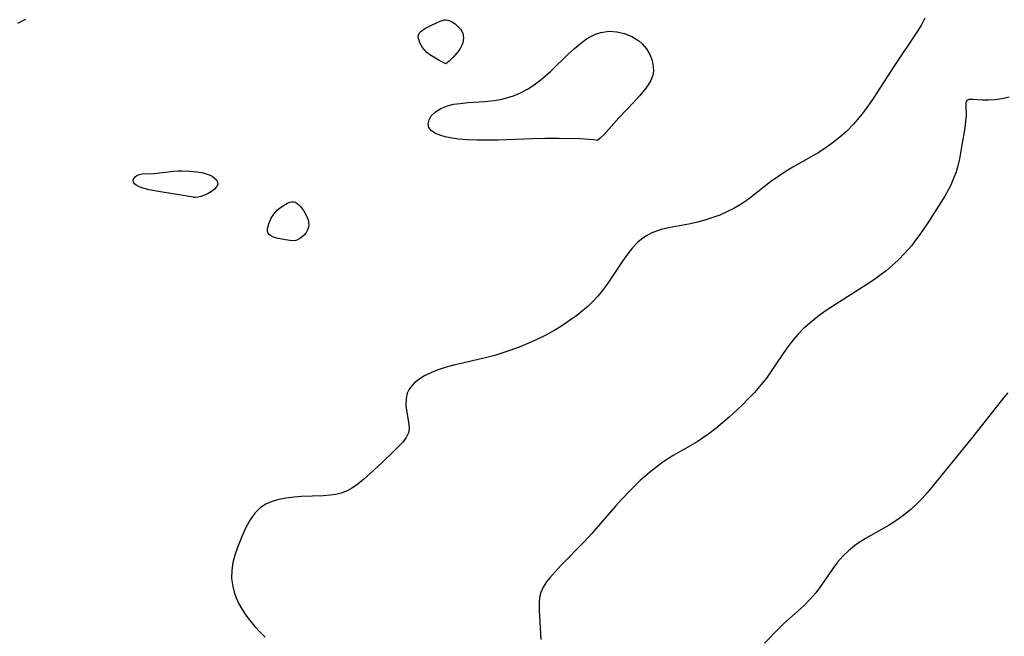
# Model space of a CAD drawing. Header units: metres. Extents: x 1073367 to 1082519, y 1569854 to 1574957.
# Tile 735 of 1056: x 1081954 to 1082149, y 1570564 to 1570686. Entities that reach past the tile are written whole.
import ezdxf

# ---------------------------------------------------------------- set-up
doc = ezdxf.new("R2010")
doc.units = ezdxf.units.M
doc.layers.add('CGG_CurvaNivelLidar_v1', color=253, linetype='Continuous', lineweight=30)

msp = doc.modelspace()

# ---------------------------------------------------------------- linework, layer by layer
at = {"layer": 'CGG_CurvaNivelLidar_v1'}
for p, q in [((1081955.2566, 1570686.22, 83), (1081953.6458, 1570685.4399, 83)), ((1082034.2955, 1570684.4109, 83), (1082035.6087, 1570685.1117, 83)), ((1082035.6087, 1570685.1117, 83), (1082037.3263, 1570685.9009, 83)), ((1082037.3263, 1570685.9009, 83), (1082037.7209, 1570686.0376, 83)), ((1082037.7209, 1570686.0376, 83), (1082038.1105, 1570686.1281, 83)), ((1082038.1105, 1570686.1281, 83), (1082038.4948, 1570686.1541, 83)), ((1082038.4948, 1570686.1541, 83), (1082038.8727, 1570686.1011, 83)), ((1082038.8727, 1570686.1011, 83), (1082039.2447, 1570685.9803, 83)), ((1082039.2447, 1570685.9803, 83), (1082039.6098, 1570685.8064, 83)), ((1082039.6098, 1570685.8064, 83), (1082040.3123, 1570685.342, 83)), ((1082040.3123, 1570685.342, 83), (1082041.0504, 1570684.6706, 83)), ((1082041.0504, 1570684.6706, 83), (1082041.3692, 1570684.2949, 83)), ((1082132.6025, 1570685.1829, 83.5), (1082131.8443, 1570683.9115, 83.5)), ((1082133.3094, 1570686.4872, 83.5), (1082132.6025, 1570685.1829, 83.5)), ((1082033.0247, 1570682.9005, 83), (1082033.1016, 1570683.2866, 83)), ((1082033.0577, 1570682.4808, 83), (1082033.0247, 1570682.9005, 83)), ((1082033.1016, 1570683.2866, 83), (1082033.2882, 1570683.6041, 83)), ((1082033.2882, 1570683.6041, 83), (1082033.565, 1570683.8922, 83)), ((1082033.565, 1570683.8922, 83), (1082034.2955, 1570684.4109, 83)), ((1082041.3692, 1570684.2949, 83), (1082041.636, 1570683.8944, 83)), ((1082041.636, 1570683.8944, 83), (1082041.8305, 1570683.4672, 83)), ((1082041.8305, 1570683.4672, 83), (1082041.9327, 1570683.0224, 83)), ((1082041.9327, 1570683.0224, 83), (1082041.9583, 1570682.5573, 83)), ((1082066.3241, 1570682.3823, 83), (1082067.185, 1570682.8832, 83)), ((1082067.185, 1570682.8832, 83), (1082068.0719, 1570683.2935, 83)), ((1082068.0719, 1570683.2935, 83), (1082069.1765, 1570683.6543, 83)), ((1082069.1765, 1570683.6543, 83), (1082070.7941, 1570683.8916, 83)), ((1082070.7941, 1570683.8916, 83), (1082072.3544, 1570683.8081, 83)), ((1082072.3544, 1570683.8081, 83), (1082073.8732, 1570683.4551, 83)), ((1082073.8732, 1570683.4551, 83), (1082075.3067, 1570682.862, 83)), ((1082075.3067, 1570682.862, 83), (1082076.6766, 1570681.9868, 83)), ((1082131.8443, 1570683.9115, 83.5), (1082127.1653, 1570676.9233, 83.5)), ((1082033.1741, 1570682.0386, 83), (1082033.0577, 1570682.4808, 83)), ((1082033.3547, 1570681.5836, 83), (1082033.1741, 1570682.0386, 83)), ((1082033.5866, 1570681.1245, 83), (1082033.3547, 1570681.5836, 83)), ((1082033.8643, 1570680.6691, 83), (1082033.5866, 1570681.1245, 83)), ((1082034.2407, 1570680.1922, 83), (1082033.8643, 1570680.6691, 83)), ((1082041.5981, 1570681.0283, 83), (1082041.2864, 1570680.4523, 83)), ((1082041.8116, 1570681.5808, 83), (1082041.5981, 1570681.0283, 83)), ((1082041.9204, 1570682.0805, 83), (1082041.8116, 1570681.5808, 83)), ((1082041.9583, 1570682.5573, 83), (1082041.9204, 1570682.0805, 83)), ((1082063.9228, 1570680.4987, 83), (1082065.1028, 1570681.5025, 83)), ((1082065.1028, 1570681.5025, 83), (1082066.3241, 1570682.3823, 83)), ((1082076.6766, 1570681.9868, 83), (1082077.3675, 1570681.378, 83)), ((1082077.3675, 1570681.378, 83), (1082078.197, 1570680.3874, 83)), ((1082034.7307, 1570679.7068, 83), (1082034.2407, 1570680.1922, 83)), ((1082035.3051, 1570679.2492, 83), (1082034.7307, 1570679.7068, 83)), ((1082035.9311, 1570678.8256, 83), (1082035.3051, 1570679.2492, 83)), ((1082037.1748, 1570678.1117, 83), (1082035.9311, 1570678.8256, 83)), ((1082039.967, 1570678.8228, 83), (1082039.1022, 1570677.9908, 83)), ((1082040.4376, 1570679.3313, 83), (1082039.967, 1570678.8228, 83)), ((1082040.8889, 1570679.8798, 83), (1082040.4376, 1570679.3313, 83)), ((1082041.2864, 1570680.4523, 83), (1082040.8889, 1570679.8798, 83)), ((1082059.2563, 1570676.0227, 83), (1082062.7641, 1570679.4152, 83)), ((1082062.7641, 1570679.4152, 83), (1082063.9228, 1570680.4987, 83)), ((1082078.197, 1570680.3874, 83), (1082078.8452, 1570679.283, 83)), ((1082078.8452, 1570679.283, 83), (1082079.3016, 1570678.106, 83)), ((1082038.5, 1570677.4618, 83), (1082037.1748, 1570678.1117, 83)), ((1082039.1022, 1570677.9908, 83), (1082038.5, 1570677.4618, 83)), ((1082079.3016, 1570678.106, 83), (1082079.542, 1570676.8938, 83)), ((1082079.542, 1570676.8938, 83), (1082079.5578, 1570675.9615, 83)), ((1082127.1653, 1570676.9233, 83.5), (1082123.2295, 1570670.8034, 83.5)), ((1082057.6515, 1570674.6136, 83), (1082059.2563, 1570676.0227, 83)), ((1082079.3867, 1570675.0209, 83), (1082079.0382, 1570674.1691, 83)), ((1082079.5578, 1570675.9615, 83), (1082079.3867, 1570675.0209, 83)), ((1082054.6275, 1570672.4444, 83), (1082055.9478, 1570673.3085, 83)), ((1082055.9478, 1570673.3085, 83), (1082057.6515, 1570674.6136, 83)), ((1082078.5259, 1570673.2863, 83), (1082077.8847, 1570672.3837, 83)), ((1082079.0382, 1570674.1691, 83), (1082078.5259, 1570673.2863, 83)), ((1082050.5702, 1570670.6851, 83), (1082051.8354, 1570671.0814, 83)), ((1082051.8354, 1570671.0814, 83), (1082053.2582, 1570671.6931, 83)), ((1082053.2582, 1570671.6931, 83), (1082054.6275, 1570672.4444, 83)), ((1082076.8377, 1570671.1169, 83), (1082075.6692, 1570669.8424, 83)), ((1082077.8847, 1570672.3837, 83), (1082076.8377, 1570671.1169, 83)), ((1082037.5105, 1570668.613, 83), (1082038.8118, 1570669.132, 83)), ((1082038.8118, 1570669.132, 83), (1082040.0102, 1570669.4255, 83)), ((1082040.0102, 1570669.4255, 83), (1082041.2921, 1570669.6211, 83)), ((1082041.2921, 1570669.6211, 83), (1082042.8702, 1570669.7692, 83)), ((1082042.8702, 1570669.7692, 83), (1082046.2244, 1570670.0003, 83)), ((1082046.2244, 1570670.0003, 83), (1082047.9534, 1570670.1816, 83)), ((1082047.9534, 1570670.1816, 83), (1082049.2725, 1570670.392, 83)), ((1082049.2725, 1570670.392, 83), (1082050.5702, 1570670.6851, 83)), ((1082075.6692, 1570669.8424, 83), (1082072.7152, 1570666.769, 83)), ((1082122.3723, 1570669.5522, 83.5), (1082121.3541, 1570668.1566, 83.5)), ((1082123.2295, 1570670.8034, 83.5), (1082122.3723, 1570669.5522, 83.5)), ((1082141.4377, 1570669.816, 84), (1082141.4036, 1570669.157, 84)), ((1082141.4036, 1570669.157, 84), (1082141.4573, 1570667.2852, 84)), ((1082141.6439, 1570670.2393, 84), (1082141.4377, 1570669.816, 84)), ((1082142.1014, 1570670.4033, 84), (1082141.6439, 1570670.2393, 84)), ((1082142.7896, 1570670.3884, 84), (1082142.1014, 1570670.4033, 84)), ((1082144.7197, 1570670.2157, 84), (1082142.7896, 1570670.3884, 84)), ((1082145.9184, 1570670.2296, 84), (1082144.7197, 1570670.2157, 84)), ((1082147.2289, 1570670.3423, 84), (1082145.9184, 1570670.2296, 84)), ((1082148.6192, 1570670.545, 84), (1082147.2289, 1570670.3423, 84)), ((1082150.0044, 1570670.8211, 84), (1082148.6192, 1570670.545, 84)), ((1082035.1456, 1570666.3693, 83), (1082035.5933, 1570667.1422, 83)), ((1082035.5933, 1570667.1422, 83), (1082036.4176, 1570667.9388, 83)), ((1082036.4176, 1570667.9388, 83), (1082037.5105, 1570668.613, 83)), ((1082121.3541, 1570668.1566, 83.5), (1082120.289, 1570666.8039, 83.5)), ((1082141.4573, 1570667.2852, 84), (1082141.3708, 1570666.0631, 84)), ((1082034.9813, 1570665.5841, 83), (1082035.1456, 1570666.3693, 83)), ((1082035.1295, 1570664.8491, 83), (1082034.9813, 1570665.5841, 83)), ((1082072.7152, 1570666.769, 83), (1082069.7188, 1570663.4039, 83)), ((1082119.1703, 1570665.5037, 83.5), (1082117.7564, 1570664.045, 83.5)), ((1082120.289, 1570666.8039, 83.5), (1082119.1703, 1570665.5037, 83.5)), ((1082141.3708, 1570666.0631, 84), (1082141.195, 1570664.7182, 84)), ((1082035.6396, 1570664.194, 83), (1082035.1295, 1570664.8491, 83)), ((1082036.4534, 1570663.6534, 83), (1082035.6396, 1570664.194, 83)), ((1082037.5029, 1570663.2216, 83), (1082036.4534, 1570663.6534, 83)), ((1082038.3278, 1570662.9867, 83), (1082037.5029, 1570663.2216, 83)), ((1082069.7188, 1570663.4039, 83), (1082069.0565, 1570662.7219, 83)), ((1082117.7564, 1570664.045, 83.5), (1082116.4866, 1570662.9051, 83.5)), ((1082141.195, 1570664.7182, 84), (1082140.6515, 1570661.3978, 84)), ((1082039.3433, 1570662.771, 83), (1082038.3278, 1570662.9867, 83)), ((1082040.9896, 1570662.5399, 83), (1082039.3433, 1570662.771, 83)), ((1082042.7497, 1570662.3978, 83), (1082040.9896, 1570662.5399, 83)), ((1082044.5875, 1570662.3243, 83), (1082042.7497, 1570662.3978, 83)), ((1082046.4759, 1570662.3046, 83), (1082044.5875, 1570662.3243, 83)), ((1082048.8256, 1570662.3528, 83), (1082046.4759, 1570662.3046, 83)), ((1082055.6037, 1570662.6008, 83), (1082048.8256, 1570662.3528, 83)), ((1082058.0402, 1570662.6561, 83), (1082055.6037, 1570662.6008, 83)), ((1082060.899, 1570662.6696, 83), (1082058.0402, 1570662.6561, 83)), ((1082064.9914, 1570662.5582, 83), (1082060.899, 1570662.6696, 83)), ((1082067.7466, 1570662.3907, 83), (1082064.9914, 1570662.5582, 83)), ((1082068.5, 1570662.2921, 83), (1082067.7466, 1570662.3907, 83)), ((1082068.5638, 1570662.3017, 83), (1082068.5, 1570662.2921, 83)), ((1082069.0565, 1570662.7219, 83), (1082068.5638, 1570662.3017, 83)), ((1082115.1529, 1570661.8395, 83.5), (1082113.7657, 1570660.8426, 83.5)), ((1082116.4866, 1570662.9051, 83.5), (1082115.1529, 1570661.8395, 83.5)), ((1082140.6515, 1570661.3978, 84), (1082140.1276, 1570658.6287, 84)), ((1082111.1435, 1570659.2102, 83.5), (1082107.1732, 1570656.9823, 83.5)), ((1082112.3316, 1570659.9134, 83.5), (1082111.1435, 1570659.2102, 83.5)), ((1082113.7657, 1570660.8426, 83.5), (1082112.3316, 1570659.9134, 83.5)), ((1082140.1276, 1570658.6287, 84), (1082139.7992, 1570657.2352, 84)), ((1081976.9475, 1570655.0796, 83), (1081977.3231, 1570655.3523, 83)), ((1081977.3231, 1570655.3523, 83), (1081977.7927, 1570655.5487, 83)), ((1081977.7927, 1570655.5487, 83), (1081978.3262, 1570655.6615, 83)), ((1081978.3262, 1570655.6615, 83), (1081980.7172, 1570655.7077, 83)), ((1081980.7172, 1570655.7077, 83), (1081984.628, 1570656.1772, 83)), ((1081984.628, 1570656.1772, 83), (1081985.4365, 1570656.2304, 83)), ((1081985.4365, 1570656.2304, 83), (1081986.2113, 1570656.2373, 83)), ((1081986.2113, 1570656.2373, 83), (1081987.7545, 1570656.1595, 83)), ((1081987.7545, 1570656.1595, 83), (1081989.1823, 1570656.0343, 83)), ((1081989.1823, 1570656.0343, 83), (1081990.4619, 1570655.8477, 83)), ((1081990.4619, 1570655.8477, 83), (1081991.0595, 1570655.6923, 83)), ((1081991.0595, 1570655.6923, 83), (1081991.6518, 1570655.4592, 83)), ((1081991.6518, 1570655.4592, 83), (1081992.1895, 1570655.1666, 83)), ((1082105.6448, 1570656.058, 83.5), (1082104.1802, 1570655.0861, 83.5)), ((1082107.1732, 1570656.9823, 83.5), (1082105.6448, 1570656.058, 83.5)), ((1082139.4005, 1570655.8551, 84), (1082138.8036, 1570654.2499, 84)), ((1082139.7992, 1570657.2352, 84), (1082139.4005, 1570655.8551, 84)), ((1081976.5891, 1570654.3728, 83), (1081976.6994, 1570654.7435, 83)), ((1081976.6354, 1570654.0037, 83), (1081976.5891, 1570654.3728, 83)), ((1081976.8486, 1570653.6738, 83), (1081976.6354, 1570654.0037, 83)), ((1081976.6994, 1570654.7435, 83), (1081976.9475, 1570655.0796, 83)), ((1081977.2019, 1570653.3829, 83), (1081976.8486, 1570653.6738, 83)), ((1081977.6648, 1570653.1348, 83), (1081977.2019, 1570653.3829, 83)), ((1081992.1895, 1570655.1666, 83), (1081992.6613, 1570654.8286, 83)), ((1081992.6613, 1570654.8286, 83), (1081993.0495, 1570654.4566, 83)), ((1081993.0495, 1570654.4566, 83), (1081993.2926, 1570654.0381, 83)), ((1081993.3151, 1570653.5714, 83), (1081993.0899, 1570653.0817, 83)), ((1081993.2926, 1570654.0381, 83), (1081993.3151, 1570653.5714, 83)), ((1082102.7575, 1570654.0618, 83.5), (1082098.9786, 1570651.0987, 83.5)), ((1082104.1802, 1570655.0861, 83.5), (1082102.7575, 1570654.0618, 83.5)), ((1082138.8036, 1570654.2499, 84), (1082138.3687, 1570653.3071, 84)), ((1081978.3167, 1570652.8974, 83), (1081977.6648, 1570653.1348, 83)), ((1081979.7684, 1570652.5193, 83), (1081978.3167, 1570652.8974, 83)), ((1081981.5906, 1570652.1567, 83), (1081979.7684, 1570652.5193, 83)), ((1081984.8278, 1570651.604, 83), (1081981.5906, 1570652.1567, 83)), ((1081988.5, 1570651.0299, 83), (1081984.8278, 1570651.604, 83)), ((1081991.3975, 1570651.7342, 83), (1081990.6805, 1570651.4045, 83)), ((1081992.0747, 1570652.1385, 83), (1081991.3975, 1570651.7342, 83)), ((1081992.6574, 1570652.5957, 83), (1081992.0747, 1570652.1385, 83)), ((1081993.0899, 1570653.0817, 83), (1081992.6574, 1570652.5957, 83)), ((1082137.9771, 1570652.5468, 84), (1082137.2468, 1570651.2539, 84)), ((1082138.3687, 1570653.3071, 84), (1082137.9771, 1570652.5468, 84)), ((1081988.6036, 1570650.978, 83), (1081988.5, 1570651.0299, 83)), ((1081988.9196, 1570650.9782, 83), (1081988.6036, 1570650.978, 83)), ((1081989.3946, 1570651.0369, 83), (1081988.9196, 1570650.9782, 83)), ((1081989.9778, 1570651.1672, 83), (1081989.3946, 1570651.0369, 83)), ((1081990.6805, 1570651.4045, 83), (1081989.9778, 1570651.1672, 83)), ((1082006.3178, 1570649.3925, 83), (1082007.1564, 1570649.8754, 83)), ((1082007.1564, 1570649.8754, 83), (1082007.5697, 1570650.0444, 83)), ((1082007.5697, 1570650.0444, 83), (1082007.9726, 1570650.1417, 83)), ((1082007.9726, 1570650.1417, 83), (1082008.3591, 1570650.1415, 83)), ((1082008.3591, 1570650.1415, 83), (1082008.725, 1570650.0221, 83)), ((1082008.725, 1570650.0221, 83), (1082009.0722, 1570649.8042, 83)), ((1082009.0722, 1570649.8042, 83), (1082009.404, 1570649.5138, 83)), ((1082009.404, 1570649.5138, 83), (1082009.722, 1570649.1703, 83)), ((1082096.7182, 1570649.5322, 83.5), (1082095.489, 1570648.8152, 83.5)), ((1082097.9065, 1570650.3145, 83.5), (1082096.7182, 1570649.5322, 83.5)), ((1082098.9786, 1570651.0987, 83.5), (1082097.9065, 1570650.3145, 83.5)), ((1082136.4651, 1570649.9746, 84), (1082133.9895, 1570646.1598, 84)), ((1082137.2468, 1570651.2539, 84), (1082136.4651, 1570649.9746, 84)), ((1082004.1253, 1570647.2782, 83), (1082004.404, 1570647.6853, 83)), ((1082004.404, 1570647.6853, 83), (1082004.7369, 1570648.078, 83)), ((1082004.7369, 1570648.078, 83), (1082005.1042, 1570648.4428, 83)), ((1082005.1042, 1570648.4428, 83), (1082005.4953, 1570648.7835, 83)), ((1082005.4953, 1570648.7835, 83), (1082006.3178, 1570649.3925, 83)), ((1082009.722, 1570649.1703, 83), (1082010.3154, 1570648.3777, 83)), ((1082010.3154, 1570648.3777, 83), (1082010.8304, 1570647.4984, 83)), ((1082094.2212, 1570648.168, 83.5), (1082092.6892, 1570647.5023, 83.5)), ((1082095.489, 1570648.8152, 83.5), (1082094.2212, 1570648.168, 83.5)), ((1082003.2412, 1570645.08, 83), (1082003.4953, 1570645.9609, 83)), ((1082003.4953, 1570645.9609, 83), (1082003.8835, 1570646.8496, 83)), ((1082003.8835, 1570646.8496, 83), (1082004.1253, 1570647.2782, 83)), ((1082010.8304, 1570647.4984, 83), (1082011.0402, 1570647.0366, 83)), ((1082011.0402, 1570647.0366, 83), (1082011.2009, 1570646.5617, 83)), ((1082011.2009, 1570646.5617, 83), (1082011.2951, 1570646.1, 83)), ((1082011.3215, 1570645.6164, 83), (1082011.2519, 1570645.0937, 83)), ((1082011.2951, 1570646.1, 83), (1082011.3215, 1570645.6164, 83)), ((1082086.9007, 1570645.7861, 83.5), (1082082.5201, 1570644.9683, 83.5)), ((1082088.2971, 1570646.0973, 83.5), (1082086.9007, 1570645.7861, 83.5)), ((1082089.7157, 1570646.48, 83.5), (1082088.2971, 1570646.0973, 83.5)), ((1082091.1204, 1570646.925, 83.5), (1082089.7157, 1570646.48, 83.5)), ((1082092.6892, 1570647.5023, 83.5), (1082091.1204, 1570646.925, 83.5)), ((1082133.9895, 1570646.1598, 84), (1082132.2865, 1570643.6411, 84)), ((1082003.1815, 1570644.663, 83), (1082003.2412, 1570645.08, 83)), ((1082003.1857, 1570644.2755, 83), (1082003.1815, 1570644.663, 83)), ((1082003.2761, 1570643.9315, 83), (1082003.1857, 1570644.2755, 83)), ((1082003.4872, 1570643.628, 83), (1082003.2761, 1570643.9315, 83)), ((1082003.8427, 1570643.3679, 83), (1082003.4872, 1570643.628, 83)), ((1082010.8336, 1570644.0512, 83), (1082010.4934, 1570643.5915, 83)), ((1082011.0881, 1570644.5617, 83), (1082010.8336, 1570644.0512, 83)), ((1082011.2519, 1570645.0937, 83), (1082011.0881, 1570644.5617, 83)), ((1082079.2837, 1570643.9599, 83.5), (1082078.0381, 1570643.3006, 83.5)), ((1082080.1854, 1570644.3216, 83.5), (1082079.2837, 1570643.9599, 83.5)), ((1082081.1202, 1570644.6214, 83.5), (1082080.1854, 1570644.3216, 83.5)), ((1082082.5201, 1570644.9683, 83.5), (1082081.1202, 1570644.6214, 83.5)), ((1082132.2865, 1570643.6411, 84), (1082131.4753, 1570642.5227, 84)), ((1082004.3503, 1570643.1371, 83), (1082003.8427, 1570643.3679, 83)), ((1082004.9639, 1570642.9359, 83), (1082004.3503, 1570643.1371, 83)), ((1082006.328, 1570642.6244, 83), (1082004.9639, 1570642.9359, 83)), ((1082007.5835, 1570642.441, 83), (1082006.328, 1570642.6244, 83)), ((1082008.5, 1570642.3898, 83), (1082007.5835, 1570642.441, 83)), ((1082008.7701, 1570642.4562, 83), (1082008.5, 1570642.3898, 83)), ((1082009.1337, 1570642.6114, 83), (1082008.7701, 1570642.4562, 83)), ((1082009.5793, 1570642.8523, 83), (1082009.1337, 1570642.6114, 83)), ((1082010.0513, 1570643.1788, 83), (1082009.5793, 1570642.8523, 83)), ((1082010.4934, 1570643.5915, 83), (1082010.0513, 1570643.1788, 83)), ((1082076.4882, 1570642.1189, 83.5), (1082075.4016, 1570640.9893, 83.5)), ((1082077.2374, 1570642.7474, 83.5), (1082076.4882, 1570642.1189, 83.5)), ((1082078.0381, 1570643.3006, 83.5), (1082077.2374, 1570642.7474, 83.5)), ((1082131.4753, 1570642.5227, 84), (1082130.6307, 1570641.4316, 84)), ((1082074.4041, 1570639.7342, 83.5), (1082073.4586, 1570638.3951, 83.5)), ((1082075.4016, 1570640.9893, 83.5), (1082074.4041, 1570639.7342, 83.5)), ((1082129.3662, 1570639.9471, 84), (1082128.0137, 1570638.5455, 84)), ((1082130.6307, 1570641.4316, 84), (1082129.3662, 1570639.9471, 84)), ((1082073.4586, 1570638.3951, 83.5), (1082070.4106, 1570633.8329, 83.5)), ((1082128.0137, 1570638.5455, 84), (1082126.856, 1570637.4856, 84)), ((1082125.6457, 1570636.4811, 84), (1082124.404, 1570635.5326, 84)), ((1082126.856, 1570637.4856, 84), (1082125.6457, 1570636.4811, 84)), ((1082123.129, 1570634.623, 84), (1082121.8275, 1570633.7465, 84)), ((1082124.404, 1570635.5326, 84), (1082123.129, 1570634.623, 84)), ((1082069.3977, 1570632.4595, 83.5), (1082068.5733, 1570631.4559, 83.5)), ((1082070.4106, 1570633.8329, 83.5), (1082069.3977, 1570632.4595, 83.5)), ((1082121.8275, 1570633.7465, 84), (1082115.796, 1570629.9334, 84)), ((1082067.6958, 1570630.4974, 83.5), (1082066.6437, 1570629.4789, 83.5)), ((1082068.5733, 1570631.4559, 83.5), (1082067.6958, 1570630.4974, 83.5)), ((1082065.5329, 1570628.5159, 83.5), (1082064.3744, 1570627.5993, 83.5)), ((1082066.6437, 1570629.4789, 83.5), (1082065.5329, 1570628.5159, 83.5)), ((1082113.5734, 1570628.4306, 84), (1082112.0599, 1570627.3259, 84)), ((1082115.796, 1570629.9334, 84), (1082113.5734, 1570628.4306, 84)), ((1082062.9853, 1570626.5884, 83.5), (1082061.5518, 1570625.6284, 83.5)), ((1082064.3744, 1570627.5993, 83.5), (1082062.9853, 1570626.5884, 83.5)), ((1082110.6037, 1570626.1662, 84), (1082109.2243, 1570624.9343, 84)), ((1082112.0599, 1570627.3259, 84), (1082110.6037, 1570626.1662, 84)), ((1082060.078, 1570624.7209, 83.5), (1082058.2604, 1570623.7105, 83.5)), ((1082061.5518, 1570625.6284, 83.5), (1082060.078, 1570624.7209, 83.5)), ((1082109.2243, 1570624.9343, 84), (1082108.2136, 1570623.9076, 84)), ((1082056.3448, 1570622.7719, 83.5), (1082054.6873, 1570622.0412, 83.5)), ((1082058.2604, 1570623.7105, 83.5), (1082056.3448, 1570622.7719, 83.5)), ((1082107.2748, 1570622.8256, 84), (1082106.1389, 1570621.3286, 84)), ((1082108.2136, 1570623.9076, 84), (1082107.2748, 1570622.8256, 84)), ((1082051.3063, 1570620.7227, 83.5), (1082049.7406, 1570620.1803, 83.5)), ((1082053.0058, 1570621.3598, 83.5), (1082051.3063, 1570620.7227, 83.5)), ((1082054.6873, 1570622.0412, 83.5), (1082053.0058, 1570621.3598, 83.5)), ((1082106.1389, 1570621.3286, 84), (1082102.9046, 1570616.5609, 84)), ((1082046.59, 1570619.263, 83.5), (1082040.069, 1570617.7731, 83.5)), ((1082048.1608, 1570619.6882, 83.5), (1082046.59, 1570619.263, 83.5)), ((1082049.7406, 1570620.1803, 83.5), (1082048.1608, 1570619.6882, 83.5)), ((1082036.982, 1570616.8645, 83.5), (1082035.4873, 1570616.2671, 83.5)), ((1082038.5692, 1570617.3743, 83.5), (1082036.982, 1570616.8645, 83.5)), ((1082040.069, 1570617.7731, 83.5), (1082038.5692, 1570617.3743, 83.5)), ((1082102.9046, 1570616.5609, 84), (1082101.9203, 1570615.2228, 84)), ((1082033.1417, 1570614.951, 83.5), (1082032.1811, 1570614.1717, 83.5)), ((1082034.2537, 1570615.649, 83.5), (1082033.1417, 1570614.951, 83.5)), ((1082035.4873, 1570616.2671, 83.5), (1082034.2537, 1570615.649, 83.5)), ((1082101.9203, 1570615.2228, 84), (1082100.8872, 1570613.9185, 84)), ((1082031.1229, 1570612.858, 83.5), (1082030.8369, 1570612.2347, 83.5)), ((1082031.4101, 1570613.305, 83.5), (1082031.1229, 1570612.858, 83.5)), ((1082032.1811, 1570614.1717, 83.5), (1082031.4101, 1570613.305, 83.5)), ((1082100.8872, 1570613.9185, 84), (1082099.5533, 1570612.3847, 84)), ((1082030.591, 1570611.1706, 83.5), (1082030.569, 1570609.8008, 83.5)), ((1082030.8369, 1570612.2347, 83.5), (1082030.591, 1570611.1706, 83.5)), ((1082098.3459, 1570611.1079, 84), (1082097.114, 1570609.8708, 84)), ((1082099.5533, 1570612.3847, 84), (1082098.3459, 1570611.1079, 84)), ((1082148.8987, 1570611.3039, 84.5), (1082147.6489, 1570609.7964, 84.5)), ((1082149.7484, 1570612.2709, 84.5), (1082148.8987, 1570611.3039, 84.5)), ((1082030.569, 1570609.8008, 83.5), (1082030.7371, 1570608.4139, 83.5)), ((1082097.114, 1570609.8708, 84), (1082094.5708, 1570607.474, 84)), ((1082147.6489, 1570609.7964, 84.5), (1082142.7008, 1570603.5076, 84.5)), ((1082030.7371, 1570608.4139, 83.5), (1082031.1267, 1570606.1173, 83.5)), ((1082094.5708, 1570607.474, 84), (1082093.2633, 1570606.3213, 84)), ((1082031.1828, 1570605.2225, 83.5), (1082031.0692, 1570604.3814, 83.5)), ((1082031.1267, 1570606.1173, 83.5), (1082031.1828, 1570605.2225, 83.5)), ((1082091.9247, 1570605.2107, 84), (1082090.5456, 1570604.1569, 84)), ((1082093.2633, 1570606.3213, 84), (1082091.9247, 1570605.2107, 84)), ((1082030.6334, 1570603.4342, 83.5), (1082029.9337, 1570602.5191, 83.5)), ((1082031.0692, 1570604.3814, 83.5), (1082030.6334, 1570603.4342, 83.5)), ((1082089.092, 1570603.1569, 84), (1082088.2203, 1570602.6048, 84)), ((1082090.5456, 1570604.1569, 84), (1082089.092, 1570603.1569, 84)), ((1082142.7008, 1570603.5076, 84.5), (1082135.5699, 1570594.6379, 84.5)), ((1082029.0577, 1570601.584, 83.5), (1082028.1314, 1570600.6499, 83.5)), ((1082029.9337, 1570602.5191, 83.5), (1082029.0577, 1570601.584, 83.5)), ((1082088.2203, 1570602.6048, 84), (1082083.6044, 1570599.9178, 84)), ((1082028.1314, 1570600.6499, 83.5), (1082025.86, 1570598.4884, 83.5)), ((1082082.4375, 1570599.2009, 84), (1082081.1822, 1570598.3548, 84)), ((1082083.6044, 1570599.9178, 84), (1082082.4375, 1570599.2009, 84)), ((1082025.86, 1570598.4884, 83.5), (1082023.458, 1570596.2766, 83.5)), ((1082079.9617, 1570597.4531, 84), (1082078.7746, 1570596.5012, 84)), ((1082081.1822, 1570598.3548, 84), (1082079.9617, 1570597.4531, 84)), ((1082022.2462, 1570595.2072, 83.5), (1082021.0209, 1570594.2097, 83.5)), ((1082023.458, 1570596.2766, 83.5), (1082022.2462, 1570595.2072, 83.5)), ((1082076.9673, 1570594.9068, 84), (1082075.3391, 1570593.3285, 84)), ((1082077.8612, 1570595.7171, 84), (1082076.9673, 1570594.9068, 84)), ((1082078.7746, 1570596.5012, 84), (1082077.8612, 1570595.7171, 84)), ((1082019.7856, 1570593.3419, 83.5), (1082018.8046, 1570592.7974, 83.5)), ((1082021.0209, 1570594.2097, 83.5), (1082019.7856, 1570593.3419, 83.5)), ((1082075.3391, 1570593.3285, 84), (1082073.1445, 1570591.0284, 84)), ((1082135.5699, 1570594.6379, 84.5), (1082133.772, 1570592.5015, 84.5)), ((1082005.395, 1570591.1431, 83.5), (1082004.0791, 1570590.7661, 83.5)), ((1082006.7768, 1570591.4221, 83.5), (1082005.395, 1570591.1431, 83.5)), ((1082008.4644, 1570591.6502, 83.5), (1082006.7768, 1570591.4221, 83.5)), ((1082009.8339, 1570591.7467, 83.5), (1082008.4644, 1570591.6502, 83.5)), ((1082014.2065, 1570591.8967, 83.5), (1082009.8339, 1570591.7467, 83.5)), ((1082015.5968, 1570591.9935, 83.5), (1082014.2065, 1570591.8967, 83.5)), ((1082016.7137, 1570592.1372, 83.5), (1082015.5968, 1570591.9935, 83.5)), ((1082017.7813, 1570592.3899, 83.5), (1082016.7137, 1570592.1372, 83.5)), ((1082018.8046, 1570592.7974, 83.5), (1082017.7813, 1570592.3899, 83.5)), ((1082073.1445, 1570591.0284, 84), (1082072.0778, 1570589.8459, 84)), ((1082132.7545, 1570591.3846, 84.5), (1082131.7001, 1570590.311, 84.5)), ((1082133.772, 1570592.5015, 84.5), (1082132.7545, 1570591.3846, 84.5)), ((1082001.77, 1570589.5794, 83.5), (1082000.6458, 1570588.4716, 83.5)), ((1082002.8589, 1570590.2583, 83.5), (1082001.77, 1570589.5794, 83.5)), ((1082004.0791, 1570590.7661, 83.5), (1082002.8589, 1570590.2583, 83.5)), ((1082072.0778, 1570589.8459, 84), (1082067.3763, 1570584.4469, 84)), ((1082130.5076, 1570589.2068, 84.5), (1082129.2649, 1570588.1692, 84.5)), ((1082131.7001, 1570590.311, 84.5), (1082130.5076, 1570589.2068, 84.5)), ((1081999.7082, 1570587.1243, 83.5), (1081998.8968, 1570585.6122, 83.5)), ((1082000.6458, 1570588.4716, 83.5), (1081999.7082, 1570587.1243, 83.5)), ((1082127.9731, 1570587.204, 84.5), (1082126.2465, 1570586.0789, 84.5)), ((1082129.2649, 1570588.1692, 84.5), (1082127.9731, 1570587.204, 84.5)), ((1081998.8968, 1570585.6122, 83.5), (1081998.164, 1570583.9956, 83.5)), ((1082126.2465, 1570586.0789, 84.5), (1082121.5614, 1570583.4431, 84.5)), ((1081998.164, 1570583.9956, 83.5), (1081997.2248, 1570581.642, 83.5)), ((1082067.3763, 1570584.4469, 84), (1082065.8361, 1570582.8066, 84)), ((1082121.5614, 1570583.4431, 84.5), (1082120.0722, 1570582.5057, 84.5)), ((1081997.2248, 1570581.642, 83.5), (1081996.7273, 1570580.1674, 83.5)), ((1082065.8361, 1570582.8066, 84), (1082061.2934, 1570578.1689, 84)), ((1082119.3876, 1570582.0159, 84.5), (1082118.167, 1570581.0108, 84.5)), ((1082120.0722, 1570582.5057, 84.5), (1082119.3876, 1570582.0159, 84.5)), ((1081996.7273, 1570580.1674, 83.5), (1081996.3359, 1570578.676, 83.5)), ((1082117.037, 1570579.9143, 84.5), (1082115.9968, 1570578.7426, 84.5)), ((1082118.167, 1570581.0108, 84.5), (1082117.037, 1570579.9143, 84.5)), ((1081996.3359, 1570578.676, 83.5), (1081996.0986, 1570577.1707, 83.5)), ((1082061.2934, 1570578.1689, 84), (1082060.0839, 1570576.8551, 84)), ((1082115.0502, 1570577.5078, 84.5), (1082112.8033, 1570574.117, 84.5)), ((1082115.9968, 1570578.7426, 84.5), (1082115.0502, 1570577.5078, 84.5)), ((1081996.0986, 1570577.1707, 83.5), (1081996.0668, 1570575.5492, 83.5)), ((1081996.0668, 1570575.5492, 83.5), (1081996.276, 1570573.9394, 83.5)), ((1082058.9834, 1570575.5712, 84), (1082058.4241, 1570574.8575, 84)), ((1082060.0839, 1570576.8551, 84), (1082058.9834, 1570575.5712, 84)), ((1081996.276, 1570573.9394, 83.5), (1081996.5728, 1570572.8165, 83.5)), ((1082057.7384, 1570573.8282, 84), (1082057.2583, 1570572.764, 84)), ((1082058.4241, 1570574.8575, 84), (1082057.7384, 1570573.8282, 84)), ((1082112.8033, 1570574.117, 84.5), (1082111.7097, 1570572.696, 84.5)), ((1081996.5728, 1570572.8165, 83.5), (1081996.9771, 1570571.7131, 83.5)), ((1081996.9771, 1570571.7131, 83.5), (1081997.5244, 1570570.527, 83.5)), ((1082057.0424, 1570571.7519, 84), (1082056.9695, 1570570.6676, 84)), ((1082057.2583, 1570572.764, 84), (1082057.0424, 1570571.7519, 84)), ((1082111.7097, 1570572.696, 84.5), (1082110.5055, 1570571.3401, 84.5)), ((1081997.5244, 1570570.527, 83.5), (1081998.1667, 1570569.3693, 83.5)), ((1082056.9695, 1570570.6676, 84), (1082056.9809, 1570569.172, 84)), ((1082109.3767, 1570570.2065, 84.5), (1082108.1989, 1570569.117, 84.5)), ((1082110.5055, 1570571.3401, 84.5), (1082109.3767, 1570570.2065, 84.5)), ((1081998.1667, 1570569.3693, 83.5), (1081998.8942, 1570568.2449, 83.5)), ((1081998.8942, 1570568.2449, 83.5), (1081999.7393, 1570567.1091, 83.5)), ((1082056.9809, 1570569.172, 84), (1082057.2965, 1570563.4198, 84)), ((1082108.1989, 1570569.117, 84.5), (1082105.3702, 1570566.6003, 84.5)), ((1081999.7393, 1570567.1091, 83.5), (1082000.6597, 1570566.0178, 83.5)), ((1082000.6597, 1570566.0178, 83.5), (1082001.6676, 1570564.9485, 83.5)), ((1082104.4328, 1570565.6825, 84.5), (1082101.5558, 1570562.7456, 84.5)), ((1082105.3702, 1570566.6003, 84.5), (1082104.4328, 1570565.6825, 84.5)), ((1082001.6676, 1570564.9485, 83.5), (1082002.7251, 1570563.9179, 83.5))]:
    msp.add_line(p, q, dxfattribs=at)

doc.saveas('drawing.dxf')
